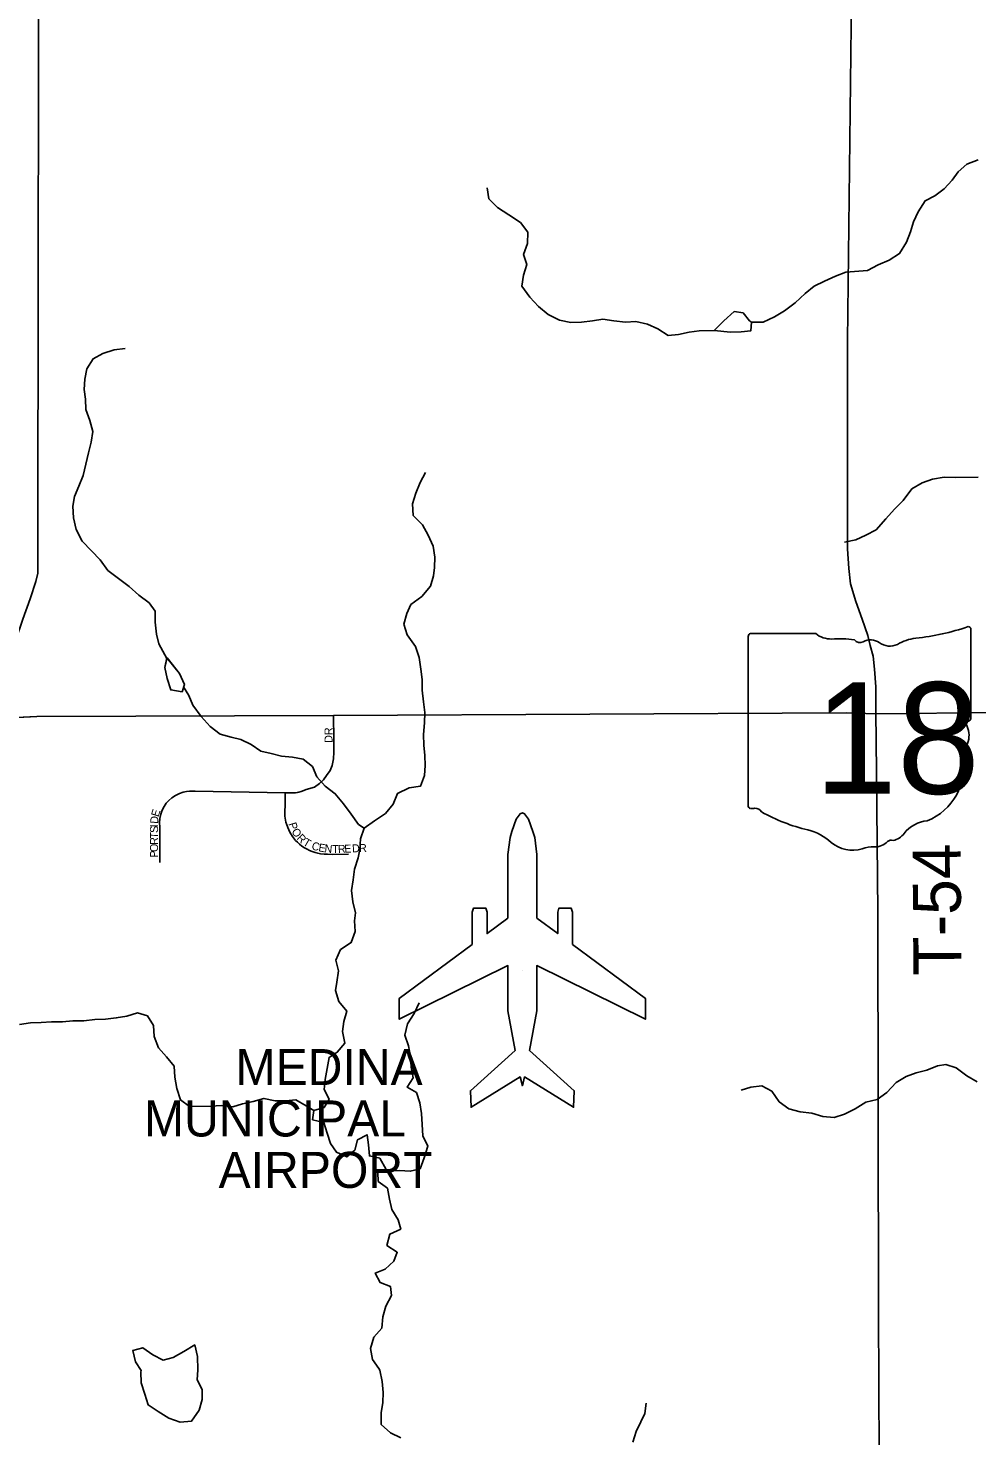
# Model space of a CAD drawing. Extents: x 1985906 to 2277390, y 930619 to 1324581.
# Drawn here: x 2168256 to 2174187, y 1138787 to 1147582 of the extents above; entities that cross this region are included whole.
import ezdxf

# ---------------------------------------------------------------- set-up
doc = ezdxf.new("R2010")
doc.units = 0
for name, color, linetype in [('GM_X_Airport_Class_2', 7, 'Continuous'), ('GM_X_Airport_Location_Class_2', 7, 'Continuous'), ('GM_X_Airport_Text_Class_2', 7, 'Continuous'), ('GM_X_Minor_Lake', 7, 'Continuous'), ('GM_X_Minor_River', 7, 'Continuous'), ('GM_X_State_Location', 7, 'Continuous'), ('GM_X_State_Route', 7, 'Continuous'), ('GM_X_State_Shield', 7, 'Continuous'), ('GM_X_Township', 7, 'Continuous'), ('GM_X_Township_Road', 7, 'Continuous'), ('GM_X_Township_Road_Text', 7, 'Continuous'), ('GM_X_Township_Subdivision', 7, 'Continuous'), ('GM_X_Township_Subdivision_Text', 7, 'Continuous')]:
    doc.layers.add(name, color=color, linetype=linetype)

msp = doc.modelspace()

# ---------------------------------------------------------------- linework, layer by layer
at = {"layer": 'GM_X_Airport_Class_2'}
msp.add_lwpolyline([(2171033, 1141857.2), (2170576.6, 1141519.7), (2170576.6, 1141390.2), (2171255.6, 1141724.8), (2171255.6, 1141443), (2171300.7, 1141193.6), (2171021.3, 1140943), (2171025.7, 1140839.8), (2171331.7, 1141029.5), (2171345.8, 1140973.9), (2171359.9, 1141029.5), (2171665.9, 1140839.8), (2171670.3, 1140943), (2171390.9, 1141193.6), (2171436, 1141443), (2171436, 1141724.8), (2172115, 1141390.2), (2172115, 1141519.7), (2171658.6, 1141857.2), (2171658.6, 1142058.6), (2171651.5, 1142083.1), (2171573.8, 1142083.1), (2171566.7, 1142058.6), (2171566.7, 1141925.1), (2171436, 1142021.8), (2171436, 1142021.8), (2171436, 1142419.6), (2171422.9, 1142524.8), (2171411.9, 1142562.3), (2171384.9, 1142639), (2171360, 1142673), (2171345.8, 1142679), (2171331.6, 1142673), (2171306.7, 1142639), (2171279.7, 1142562.3), (2171268.8, 1142524.8), (2171255.6, 1142419.6), (2171255.6, 1142021.8), (2171124.9, 1141925.1), (2171124.9, 1142058.6), (2171117.8, 1142083.1), (2171040.1, 1142083.1), (2171033, 1142058.6)], close=True, dxfattribs=at)
at = {"layer": 'GM_X_Airport_Location_Class_2'}
msp.add_line((2171345.8, 1141696.3), (2171345.8, 1141696.3), dxfattribs=at)
at = {"layer": 'GM_X_Minor_Lake'}
for points in [[(2172778.6, 1145745.3), (2172766.7, 1145753.8), (2172725.6, 1145804.5), (2172669.6, 1145811.6), (2172604.7, 1145754.3), (2172545.6, 1145692.9)], [(2172778.6, 1145745.3), (2172766.7, 1145753.8), (2172725.6, 1145804.5), (2172669.6, 1145811.6), (2172604.7, 1145754.3), (2172545.8, 1145693.2)], [(2172545.3, 1145693), (2172647.9, 1145682.9), (2172713.8, 1145684.1), (2172773.6, 1145691.1), (2172778.6, 1145745.3)], [(2172545.6, 1145692.9), (2172647.9, 1145682.9), (2172713.8, 1145684.1), (2172773.6, 1145691.1), (2172778.6, 1145745.3)], [(2169124.6, 1143649.7), (2169111.7, 1143587.4), (2169124.9, 1143519.5), (2169148.1, 1143447.7), (2169218.2, 1143434.9)], [(2169124.2, 1143648), (2169111.7, 1143587.4), (2169124.9, 1143519.5), (2169148.1, 1143447.7), (2169218.2, 1143434.9)], [(2169218.2, 1143434.9), (2169233.4, 1143481.3), (2169202.2, 1143550.9), (2169124.2, 1143648)], [(2169218.2, 1143434.9), (2169233.4, 1143481.3), (2169202.2, 1143550.9), (2169124.9, 1143647.3)], [(2169316.8, 1139198.2), (2169315.2, 1139283.1), (2169297.9, 1139354.9), (2169228.7, 1139313.7), (2169163.5, 1139276.5), (2169099.9, 1139259.3), (2169035.4, 1139292.2), (2168972.7, 1139337.2), (2168911.1, 1139320.1), (2168928.3, 1139248.3), (2168962.1, 1139195.5)], [(2168962.1, 1139195.5), (2168961, 1139186.1), (2168963.3, 1139118.1), (2168985.6, 1139048.1), (2169005.8, 1138980.1), (2169070, 1138938.3), (2169136.1, 1138896.6), (2169206.2, 1138872.8), (2169278.1, 1138879.2), (2169325.8, 1138947.4), (2169343.6, 1139013.6), (2169343.3, 1139075.6), (2169313.1, 1139137.6), (2169316.8, 1139198.2)], [(2168962.1, 1139195.5), (2168961, 1139186.1), (2168963.3, 1139118.1), (2168985.6, 1139048.1), (2169005.8, 1138980.1), (2169070, 1138938.3), (2169136.1, 1138896.6), (2169206.2, 1138872.8), (2169278.1, 1138879.2), (2169325.8, 1138947.4), (2169343.6, 1139013.6), (2169343.3, 1139075.6), (2169313.1, 1139137.6), (2169316.8, 1139198.2)]]:
    msp.add_lwpolyline(points, dxfattribs=at)
at = {"layer": 'GM_X_Minor_River'}
for points in [[(2174194.8, 1146759.9), (2174125.3, 1146732.7), (2174070.3, 1146683.6), (2174033.2, 1146632.9), (2173982.3, 1146577.9), (2173925.1, 1146534.8), (2173863.7, 1146503.7), (2173821, 1146434.8), (2173790.1, 1146372.1), (2173773.3, 1146309.7), (2173746.4, 1146245.1), (2173703.7, 1146174.3), (2173638.6, 1146133.1), (2173571.2, 1146103.8), (2173503.9, 1146068.6), (2173368.3, 1146058.2), (2173302.8, 1146033), (2173235.4, 1146001.8), (2173170.1, 1145970.6), (2173113, 1145923.5), (2173052.1, 1145866.3), (2172985, 1145817.1), (2172921.8, 1145777.9), (2172850.5, 1145744.6), (2172778.6, 1145745.3)], [(2171126.1, 1146584), (2171135.3, 1146516), (2171190.2, 1146460.9), (2171260.9, 1146416.1), (2171333.7, 1146367.2), (2171380.6, 1146307.9), (2171377.9, 1146237.8), (2171353.2, 1146167.2), (2171374.2, 1146105.5), (2171353.4, 1146039), (2171342.6, 1145970.7), (2171391.8, 1145901.4), (2171446.8, 1145842.2), (2171507.5, 1145793.2), (2171578, 1145758.4), (2171648.2, 1145743.6), (2171716.1, 1145744.8), (2171783.8, 1145754), (2171849.6, 1145763.1), (2171917.6, 1145754.3), (2171989.7, 1145745.6), (2172055.5, 1145748.7), (2172127.7, 1145731.9), (2172192.2, 1145703), (2172256.8, 1145662.1), (2172322.6, 1145669.2), (2172388.2, 1145682.4), (2172452, 1145691.5), (2172546.5, 1145693)], [(2169122.5, 1143643.7), (2169073.2, 1143735), (2169058.1, 1143796.8), (2169050.8, 1143870.8), (2169049.6, 1143938.9), (2169012.7, 1143992.4), (2168948, 1144039.3), (2168887.1, 1144094.4), (2168820.3, 1144143.3), (2168753.5, 1144194.2), (2168706.4, 1144259.5), (2168651.5, 1144316.6), (2168594.5, 1144377.8), (2168557.3, 1144449.2), (2168540, 1144523.1), (2168534.8, 1144595.1), (2168545.7, 1144655.4), (2168572.5, 1144720), (2168599.3, 1144786.6), (2168616, 1144859), (2168632.7, 1144929.4), (2168649.6, 1144995.8), (2168660.4, 1145062.2), (2168641.2, 1145131.9), (2168616, 1145199.6), (2168614.9, 1145263.7), (2168605.9, 1145323.7), (2168610.7, 1145389.9), (2168623.5, 1145454.2), (2168662.4, 1145517), (2168723.7, 1145550.1), (2168793.2, 1145571.4), (2168863, 1145580.6)], [(2170511.1, 1140442.1), (2170494.9, 1140451.8), (2170453.8, 1140521.2), (2170389.6, 1140536.2), (2170384.4, 1140604.2), (2170375.3, 1140668.1), (2170315.9, 1140637), (2170299.1, 1140572.6), (2170247.9, 1140529.7), (2170183.5, 1140558.6), (2170146.6, 1140614.1), (2170125.5, 1140677.8), (2170104.3, 1140745.6), (2170034.1, 1140762.3), (2170043.1, 1140820.6), (2170106.7, 1140837.8), (2170137.7, 1140890.4), (2170106.7, 1140950), (2170113.6, 1141014.2), (2170126.3, 1141082.5), (2170137.1, 1141150.9), (2170188.5, 1141183.8), (2170235.4, 1141240.7), (2170222.2, 1141312.6), (2170229.1, 1141374.9), (2170247.9, 1141439.3), (2170198.9, 1141500.6), (2170177.7, 1141570.3), (2170186.8, 1141620.6), (2170195.5, 1141692.9), (2170180.4, 1141758.7), (2170209.2, 1141825.3), (2170276.3, 1141868.6), (2170301.1, 1141937.1), (2170295.9, 1142005.2), (2170303, 1142055.4), (2170285.8, 1142123.2), (2170278.6, 1142193.2), (2170287.4, 1142261.5), (2170296.2, 1142327.8), (2170318.9, 1142398.3), (2170330, 1142450.6), (2170334.8, 1142516.8), (2170357.6, 1142583.3), (2170420.7, 1142630.5), (2170489.8, 1142675.8), (2170538.7, 1142732.7), (2170565.5, 1142801.3), (2170638.8, 1142836.7), (2170708.5, 1142845.9), (2170733.3, 1142912.5), (2170738.2, 1142974.7), (2170735.1, 1143036.7), (2170729.9, 1143102.8), (2170726.8, 1143168.8), (2170733.5, 1143241.1), (2170736.3, 1143307.2), (2170727.2, 1143373.2), (2170719.9, 1143445.2), (2170718.7, 1143513.3), (2170711.6, 1143577.3), (2170700.4, 1143649.2), (2170677.2, 1143718.9), (2170626, 1143792.2), (2170604.8, 1143857.9), (2170623.6, 1143924.4), (2170648.6, 1143980.9), (2170717.6, 1144032.2), (2170772.4, 1144095.3), (2170791.3, 1144159.7), (2170796.3, 1144211.9), (2170799.2, 1144276.1), (2170788, 1144346), (2170756.9, 1144413.6), (2170721.7, 1144479.1), (2170662.8, 1144538.2), (2170659.5, 1144610.3), (2170680.3, 1144676.8), (2170707.1, 1144743.3), (2170740, 1144806)], [(2174195.7, 1144776.3), (2174053.9, 1144773.8), (2173981.9, 1144776.6), (2173910.2, 1144765.3), (2173844.7, 1144742.1), (2173781.5, 1144702.9), (2173726.9, 1144631.9), (2173671.9, 1144576.8), (2173619, 1144515.8), (2173558.3, 1144448.6), (2173493, 1144415.4), (2173429.6, 1144386.2), (2173359.9, 1144371)], [(2170357.6, 1142583.3), (2170321.2, 1142606.7), (2170276.2, 1142672.1), (2170227.1, 1142735.3), (2170176.1, 1142798.5), (2170113.3, 1142845.5), (2170060.4, 1142904.7), (2170033.3, 1142968.3), (2169976.5, 1143015.4), (2169908.4, 1143026.3), (2169840.4, 1143033.1), (2169776.2, 1143050), (2169710.1, 1143064.9), (2169649.4, 1143105.9), (2169585, 1143136.8), (2169524.8, 1143151.8), (2169456.5, 1143170.6), (2169393.8, 1143219.6), (2169336.8, 1143280.7), (2169285.6, 1143352), (2169260.5, 1143413.6), (2169227.4, 1143467)], [(2170449.2, 1139206.8), (2170409.9, 1139264.2), (2170396.8, 1139332.1), (2170417.5, 1139402.6), (2170466.4, 1139459.5), (2170473.2, 1139529.8), (2170492, 1139596.2), (2170526.8, 1139663), (2170521.8, 1139719), (2170457.4, 1139743.9), (2170426.4, 1139803.5), (2170487.9, 1139828.6), (2170543, 1139877.6), (2170563.9, 1139934.1), (2170499.3, 1139977.1), (2170518, 1140047.5), (2170585.4, 1140078.7), (2170570.4, 1140136.6), (2170529.3, 1140200), (2170516.2, 1140265.9), (2170503, 1140333.8), (2170444.3, 1140376.8), (2170441.3, 1140432.9), (2170511.1, 1140442.1), (2170576.9, 1140445.3), (2170644.9, 1140440.4), (2170706.6, 1140455.5), (2170731.3, 1140524.1), (2170754, 1140596.6), (2170722.9, 1140662.2), (2170719.7, 1140732.3), (2170714.5, 1140800.3), (2170705.3, 1140868.3), (2170684.2, 1140932), (2170625.7, 1140965.1), (2170662.6, 1141023.8), (2170651.5, 1141089.7), (2170646.3, 1141157.8), (2170633.2, 1141223.7), (2170612, 1141289.4), (2170626.7, 1141361.8), (2170669.6, 1141424.7), (2170700.3, 1141491.3)], [(2170043.1, 1140820.6), (2169994.7, 1140847.8), (2169930.1, 1140886.8), (2169866.3, 1140879.6), (2169800.4, 1140880.5), (2169730.2, 1140895.3), (2169662.6, 1140876.1), (2169597, 1140860.9), (2169535.4, 1140841.8), (2169465.4, 1140850.6), (2169397.5, 1140847.4), (2169265.7, 1140845.1), (2169209.1, 1140886.2), (2169185.9, 1140957.9), (2169172.6, 1141027.8), (2169169.5, 1141095.9), (2169120.5, 1141155.1), (2169071.6, 1141210.3), (2169044.4, 1141282), (2169039.2, 1141350), (2169002.1, 1141411.5), (2168939.9, 1141430.4), (2168872.4, 1141409.2), (2168806.7, 1141398.1), (2168738.9, 1141390.9), (2168673, 1141387.7), (2168605.2, 1141380.5), (2168535.4, 1141379.3), (2168471.5, 1141374.2), (2168401.7, 1141372.9), (2168337.8, 1141369.8), (2168270, 1141366.6), (2168202.2, 1141357.4)], [(2172713.1, 1140947.5), (2172774.7, 1140964.6), (2172842.4, 1140973.8), (2172904.9, 1140940.8), (2172952.1, 1140873.5), (2173010.7, 1140830.5), (2173082.9, 1140811.7), (2173155, 1140802.9), (2173223.3, 1140782.1), (2173295.3, 1140775.3), (2173358.8, 1140796.5), (2173426.2, 1140829.7), (2173493.3, 1140871), (2173562.9, 1140888.2), (2173624.1, 1140931.4), (2173682.9, 1140994.5), (2173746.2, 1141031.7), (2173807.7, 1141054.8), (2173875.3, 1141072), (2173940.7, 1141099.2), (2173992.5, 1141106.1), (2174058.7, 1141087.2), (2174123.5, 1141036.3), (2174190.1, 1140999.4)], [(2170449.1, 1139206.9), (2170454.4, 1139196.5), (2170468.7, 1139126.5), (2170474.9, 1139058.5), (2170473.2, 1138994.4), (2170463.5, 1138930.3), (2170463.8, 1138858.2), (2170521.9, 1138806.4), (2170586.1, 1138774.7)], [(2172035.6, 1138746.8), (2172057.3, 1138813), (2172087.1, 1138875.2), (2172110.8, 1138925.4), (2172120.6, 1138991.5)]]:
    msp.add_lwpolyline(points, dxfattribs=at)
at = {"layer": 'GM_X_State_Route'}
msp.add_lwpolyline([(2168189.2, 1143276), (2168310.4, 1143281.3), (2170164.3, 1143287.1), (2173370.3, 1143303.6), (2173555.1, 1143298), (2174315.3, 1143305.5), (2179295.7, 1143339.1), (2182902.7, 1143351.6), (2184732.2, 1143359.5), (2187503.9, 1143367.9), (2190722.1, 1143376.2)], dxfattribs=at)
at = {"layer": 'GM_X_State_Shield'}
for p, q in [((2172758.2, 1143780.9), (2172758.2, 1142724.3)), ((2173179.6, 1143799.1), (2172771.9, 1143799.1)), ((2174150.4, 1143272.5), (2174150.4, 1143825.3)), ((2174150.3, 1143272.7), (2174150.4, 1143272.5))]:
    msp.add_line(p, q, dxfattribs=at)
for centre, radius, start, end in [((2172774.2, 1143783.2), 16.1, 98.1301, 188.1301), ((2173276.7, 1143921.8), 156.4, 231.61951, 271.11188), ((2173654.5, 1145239.6), 1476.4, 275.84447, 288.90645), ((2174135, 1143827.6), 15.5, 351.86209, 97.738), ((2173328.6, 1143205.9), 561.6, 80.48669, 94.98827), ((2173456.1, 1143788.6), 45.1, 219.79206, 297.10237), ((2173522.4, 1143666.5), 93.8, 54.46668, 119.14113), ((2173643.5, 1143834), 112.9, 233.85621, 294.82819), ((2173842.8, 1143476.4), 297, 97.34618, 120.76885), ((2174146.8, 1143232), 24, 107.94398, 210.33697), ((2174133.9, 1143270.4), 16.6, 289.60381, 7.73413), ((2173994.2, 1143162.1), 144, 340.03296, 23.64957), ((2174205.9, 1143041.2), 104.8, 136.8065, 186.92959), ((2173737.2, 1142970.9), 369.3, 292.30889, 8.98584), ((2172774.3, 1142722), 16.3, 171.95839, 258.30661), ((2172776.8, 1142830.1), 124.2, 267.33899, 280.60386), ((2172802.2, 1142663.3), 44.8, 29.74838, 93.27175), ((2173367.5, 1143612.7), 1066.1, 240.41292, 257.1985), ((2173049.6, 1142249.6), 333.6, 47.18416, 75.83597), ((2173636.7, 1142621.9), 119.3, 282.87319, 323.27711), ((2173892.9, 1142427.6), 202.2, 94.40312, 142.57675), ((2173410.4, 1142658.1), 211.7, 230.70037, 286.29184), ((2173532.7, 1142292.8), 173.9, 85.69512, 111.20995), ((2173548.2, 1142578.9), 112.8, 268.77702, 315.54927), ((2173650.2, 1142476.6), 31.8, 65.75173, 132.64842)]:
    msp.add_arc(centre, radius, start, end, dxfattribs=at)
at = {"layer": 'GM_X_Township'}
for points in [[(2192620.3, 1166969.1), (2192604.3, 1162456.4), (2192594.1, 1158494.9), (2192587.8, 1155252.3), (2192574.9, 1154176.3), (2192571.3, 1153175.8), (2192570.2, 1152862.8), (2192568.8, 1152460.6), (2192561.9, 1150576.9), (2192558, 1149453.5), (2192557.2, 1148924), (2192555.8, 1148675.9), (2192552.3, 1147211.2), (2192538.9, 1143380.8), (2187503.9, 1143367.9), (2184732.2, 1143359.5), (2182902.7, 1143351.6), (2179295.7, 1143339.1), (2174315.3, 1143305.5), (2173555.2, 1143298), (2173370.3, 1143303.6), (2170164.2, 1143287.2), (2168310.4, 1143281.3), (2168137.3, 1143273.8)], [(2168137.3, 1143273.8), (2168310.4, 1143281.3), (2170164.2, 1143287.2), (2173370.3, 1143303.6), (2173555.2, 1143298), (2174315.3, 1143305.5), (2179295.7, 1143339.1), (2182902.7, 1143351.6), (2184732.2, 1143359.5), (2187503.9, 1143367.9), (2192538.9, 1143380.8), (2192539.4, 1140482.2), (2192530.1, 1137575), (2192539.5, 1136744.2), (2192542.4, 1136084.5), (2192543.5, 1135846.7), (2192543.4, 1132645.5), (2192541.4, 1130026.9), (2192557.3, 1127768), (2192559.7, 1126775.7), (2192552.2, 1123393.2)]]:
    msp.add_lwpolyline(points, dxfattribs=at)
at = {"layer": 'GM_X_Township_Road'}
for points in [[(2168316.2, 1144466.5), (2168322.5, 1148864.1), (2168294.6, 1150400.2)], [(2173377.7, 1144487.2), (2173378.4, 1145629.4), (2173418, 1149033.4), (2173448.6, 1150392.3)], [(2173555.1, 1143298), (2173556.2, 1143466), (2173546.6, 1143577), (2173538.1, 1143659.1), (2173521.2, 1143725.4), (2173505.6, 1143788.2), (2173470, 1143890.5), (2173430.3, 1143999), (2173398, 1144110.7), (2173386.2, 1144205.3), (2173377.6, 1144329.9), (2173377.7, 1144487.2)], [(2168137.3, 1143273.8), (2168141.1, 1143549.6), (2168150.6, 1143637.1), (2168177.2, 1143753.2), (2168222.9, 1143890.2), (2168268.5, 1144015.8), (2168304.5, 1144125.9), (2168315.7, 1144178), (2168316.2, 1144466.5)], [(2173556.7, 1143137.8), (2173555.1, 1143298)], [(2173556.6, 1129854.8), (2173535.2, 1131594.7), (2173538.5, 1132413.5), (2173547.3, 1134575.1), (2173582.6, 1136621.9), (2173579.5, 1138209.8), (2173571.3, 1139558.8), (2173567.2, 1142060.1), (2173556.7, 1143137.8)]]:
    msp.add_lwpolyline(points, dxfattribs=at)
at = {"layer": 'GM_X_Township_Subdivision'}
for points in [[(2169078.5, 1142370), (2169078.6, 1142592.1), (2169077.2, 1142617.5), (2169079.1, 1142643.3), (2169085.2, 1142671.4), (2169094.4, 1142696.6), (2169106.4, 1142719.6), (2169119.8, 1142738.9), (2169134.7, 1142755.9), (2169154.9, 1142773.8), (2169176.7, 1142788.4), (2169202.3, 1142801), (2169224.7, 1142808.5), (2169246.4, 1142813.2), (2169265.8, 1142815.2), (2169284.5, 1142815.5), (2169300.7, 1142814.2), (2169862.9, 1142804.2), (2169903.9, 1142803.5), (2169915, 1142803.8), (2169926.6, 1142804.7), (2169938.1, 1142806.3), (2169949.1, 1142808.5), (2169963.4, 1142812.4), (2169979.8, 1142818.3), (2169995.2, 1142825.3), (2170045.7, 1142840.2), (2170077.1, 1142862.1), (2170102.9, 1142885.2), (2170122, 1142912.4), (2170143.8, 1142943.8), (2170157.4, 1142975.1), (2170165.6, 1143016), (2170167, 1143058.2), (2170167, 1143137.3), (2170164.3, 1143287.1)], [(2169862.9, 1142804.2), (2169862.9, 1142719.2), (2169860.7, 1142696.2), (2169861.6, 1142658.3), (2169867.7, 1142621.8), (2169878.7, 1142587.1), (2169891.8, 1142559), (2169909.2, 1142531), (2169928.2, 1142507.4), (2169939.4, 1142495.8), (2169952.5, 1142483.8), (2169968.1, 1142471.5), (2169984.4, 1142460.6), (2169999.6, 1142451.8), (2170015.8, 1142443.9), (2170032.2, 1142437.3), (2170050.4, 1142431.3), (2170066.5, 1142427.3), (2170083.7, 1142424.1), (2170106.4, 1142421.7), (2170127, 1142421.2), (2170160, 1142419.3), (2170259.1, 1142420.6)]]:
    msp.add_lwpolyline(points, dxfattribs=at)

# ---------------------------------------------------------------- texts
at = {"layer": 'GM_X_Airport_Text_Class_2'}
for s, p in [('MEDINA', (2169552.4, 1140978.4)), ('MUNICIPAL', (2168980.4, 1140657.2)), ('AIRPORT', (2169446.8, 1140336))]:
    msp.add_text(s, height=225, rotation=0.00001, dxfattribs=at).set_placement(p)
at = {"layer": 'GM_X_State_Location'}
for s in ['s', 'r']:
    msp.add_text(s, height=1, dxfattribs=at).set_placement((2173438.6, 1143182.3))
msp.add_text('18', height=1, rotation=0.00001, dxfattribs=at).set_placement((2173186.8, 1143109.6))
at = {"layer": 'GM_X_State_Shield'}
msp.add_text('18', height=696.1, dxfattribs=at).set_placement((2173170.5, 1142798.8))
at = {"layer": 'GM_X_Township_Road_Text'}
msp.add_text('T-54', height=300, rotation=90.35349, dxfattribs=at).set_placement((2174090.3, 1141663.7))
at = {"layer": 'GM_X_Township_Subdivision_Text'}
for s, rotation, p in [('DR', 90, (2170159, 1143116.9)), ('D', 86.28187, (2169068.5, 1142610)), ('E', 72.57589, (2169070.8, 1142650.8)), ('S', 89.78141, (2169068.3, 1142553.6)), ('T', 89.79397, (2169068.2, 1142518.4)), ('I', 89.81966, (2169068.5, 1142588.8)), ('P', 286.59459, (2169883.1, 1142611.6)), ('O', 303.31156, (2169899.9, 1142563.4)), ('R', 315.2738, (2169931.3, 1142517.8)), ('O', 89.80122, (2169067.9, 1142434.8)), ('R', 89.80569, (2169068.1, 1142478.8)), ('T', 329.49158, (2169970.1, 1142481.7)), ('C', 342.76944, (2170024, 1142453.3)), ('E', 349.77219, (2170068.3, 1142440)), ('N', 354.13552, (2170107.1, 1142433.2)), ('T', 359.98214, (2170156.4, 1142428.4)), ('R', 2.02423, (2170193.6, 1142428.4)), ('E', 2.45339, (2170233.6, 1142429.8)), ('D', 2.42689, (2170281.9, 1142431.9)), ('R', 2.43989, (2170325.9, 1142433.8)), ('P', 89.80873, (2169067.8, 1142399.6))]:
    msp.add_text(s, height=50, rotation=rotation, dxfattribs=at).set_placement(p)

doc.saveas('drawing.dxf')
